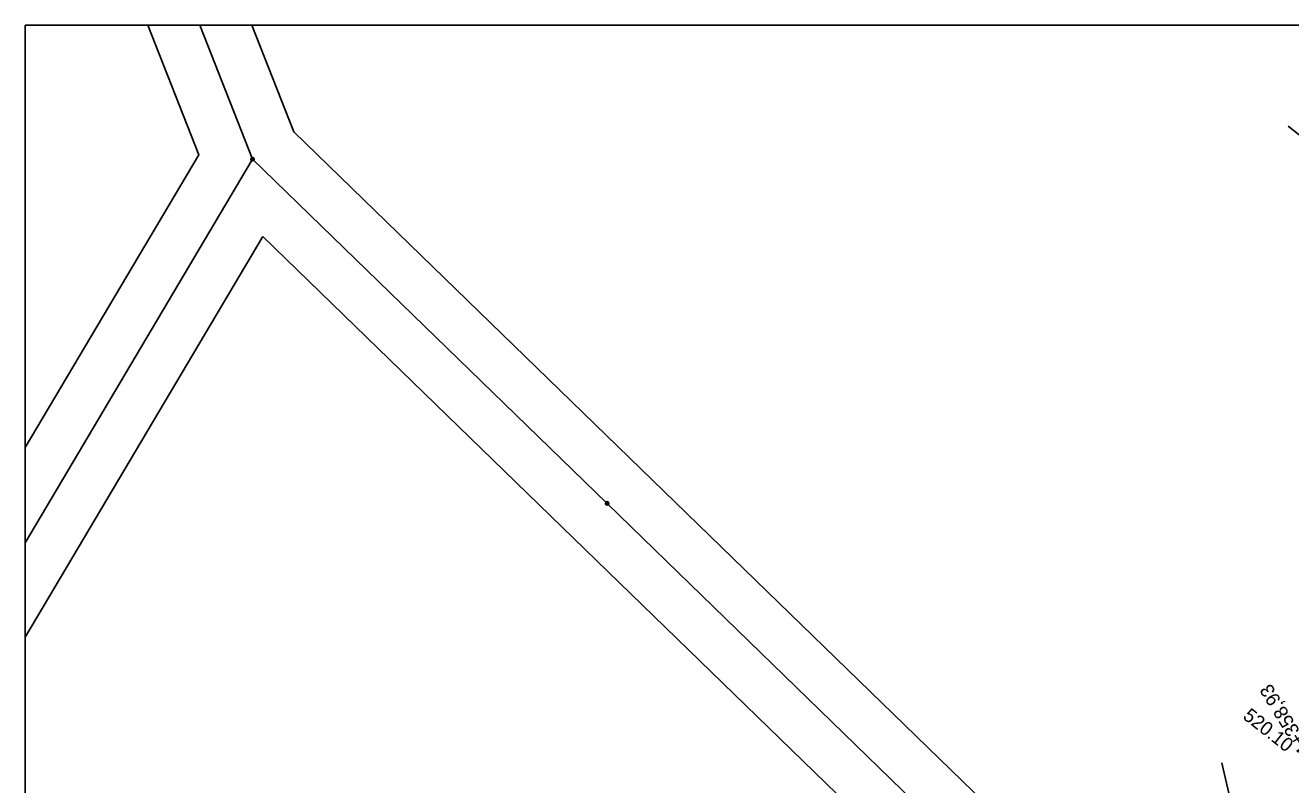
# Model space of a CAD drawing. Extents: x -636600 to -628587, y -1090963 to -1085869.
# Drawn here: x -629847.3 to -629664.1, y -1089668.9 to -1089558.9 of the extents above; entities that cross this region are included whole.
import ezdxf

# ---------------------------------------------------------------- set-up
doc = ezdxf.new("R2010")
doc.units = 0
for name, color, linetype in [('07_OCH_P A POPISY TI', 7, 'Continuous'), ('08_LEGENDA_HV', 7, 'Continuous'), ('33', 7, 'Continuous'), ('34', 7, 'Continuous'), ('Ex_Minor Contours', 7, 'Continuous'), ('koty_vše', 7, 'Continuous'), ('síť křížků', 7, 'Continuous'), ('VRCHOLY', 7, 'Continuous')]:
    doc.layers.add(name, color=color, linetype=linetype)

msp = doc.modelspace()

# ---------------------------------------------------------------- linework, layer by layer
at = {"layer": '07_OCH_P A POPISY TI'}
for points in [[(-629829.53, -1089558.93), (-629822.14, -1089577.69), (-629847.27, -1089620.07)], [(-629814.49, -1089558.93), (-629808.42, -1089574.34)], [(-629808.42, -1089574.34), (-629758.17, -1089623.15), (-629706.7, -1089673.19), (-629664.71, -1089714.06), (-629606.85, -1089770.37), (-629556.97, -1089818.98), (-629519.09, -1089855.93)], [(-629812.88, -1089589.52), (-629842.99, -1089640.3), (-629847.27, -1089647.57)], [(-629812.88, -1089589.52), (-629767.93, -1089633.19), (-629716.46, -1089683.23), (-629674.47, -1089724.1), (-629616.62, -1089780.4), (-629566.74, -1089829), (-629539.14, -1089855.93)]]:
    msp.add_lwpolyline(points, dxfattribs=at)
at = {"layer": '08_LEGENDA_HV'}
for p, q in [((-629847.27, -1089855.93), (-629847.27, -1089558.93)), ((-629847.27, -1089558.93), (-629007.27, -1089558.93))]:
    msp.add_line(p, q, dxfattribs=at)
at = {"layer": '33'}
for centre, radius in [((-629814.38, -1089578.31), 0.25), ((-629814.38, -1089578.31), 0.158), ((-629814.38, -1089578.31), 0.05), ((-629763.05, -1089628.17), 0.25), ((-629763.05, -1089628.17), 0.158), ((-629763.05, -1089628.17), 0.05)]:
    msp.add_circle(centre, radius, dxfattribs=at)
at = {"layer": '34'}
for p, q in [((-629814.38, -1089578.31), (-629822.01, -1089558.93)), ((-629847.27, -1089633.89), (-629814.38, -1089578.31)), ((-629814.38, -1089578.31), (-629763.05, -1089628.17)), ((-629763.05, -1089628.17), (-629711.58, -1089678.21))]:
    msp.add_line(p, q, dxfattribs=at)
at = {"layer": 'Ex_Minor Contours'}
msp.add_lwpolyline([(-629674.11, -1089665.76), (-629673.92, -1089666.63), (-629672.87, -1089670.95), (-629672.6, -1089671.97), (-629672.3, -1089672.97), (-629671.96, -1089673.95), (-629671.58, -1089674.93), (-629669.42, -1089680.15), (-629669.07, -1089681.01), (-629668.7, -1089681.87), (-629668.32, -1089682.72), (-629667.94, -1089683.56), (-629666.39, -1089686.96), (-629665.99, -1089687.79), (-629665.58, -1089688.62), (-629665.16, -1089689.44), (-629664.72, -1089690.25), (-629662.18, -1089694.81)], dxfattribs=at)
at = {"layer": 'síť křížků'}
msp.add_line((-629664.49, -1089573.55), (-629658.21, -1089578.51), dxfattribs=at)

# ---------------------------------------------------------------- texts
at = {"layer": 'koty_vše'}
msp.add_text('520.10', height=2, rotation=321.7265, dxfattribs=at).set_placement((-629671.18, -1089659.24))
at = {"layer": 'VRCHOLY'}
msp.add_text('V1+358,93', height=2, rotation=121.5155, dxfattribs=at).set_placement((-629660.22, -1089665.24))

doc.saveas('drawing.dxf')
